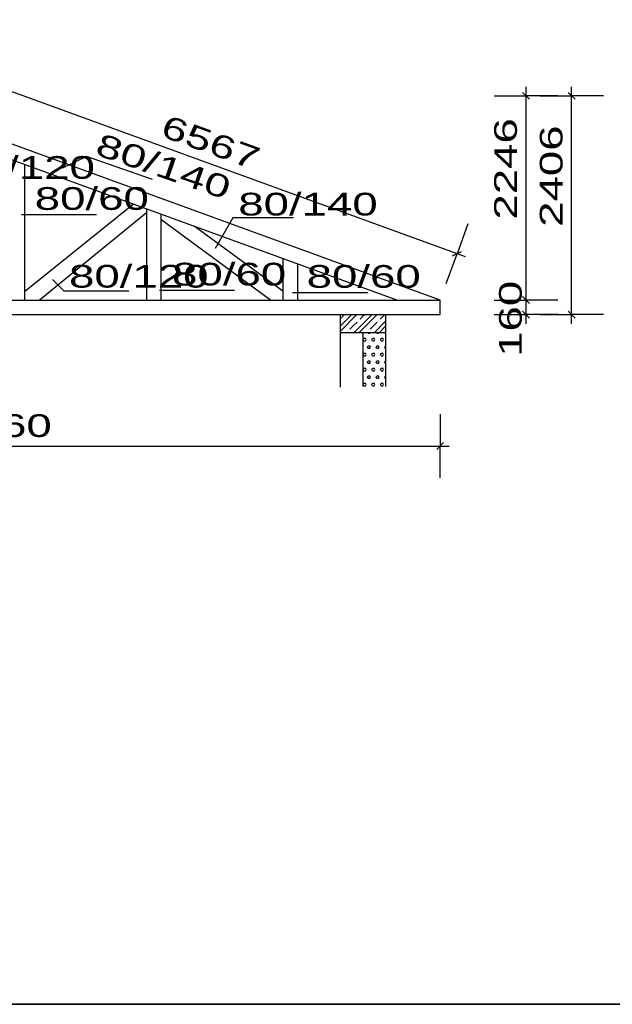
# Model space of a CAD drawing. Extents: x -196363 to 396902, y -489949 to -260582.
# Tile 271 of 311: x 255887 to 262403, y -334832 to -324002. Entities that reach past the tile are written whole.
import ezdxf

# ---------------------------------------------------------------- set-up
doc = ezdxf.new("R2010")
doc.units = 0
doc.header["$MEASUREMENT"] = 0
for name, color, linetype in [('koty', 1, 'Continuous'), ('legenda', 1, 'Continuous'), ('navrh', 2, 'Continuous'), ('noszdiv', 1, 'Continuous'), ('srafy', 8, 'Continuous'), ('vaznik', 7, 'Continuous')]:
    doc.layers.add(name, color=color, linetype=linetype)
doc.styles.add('SPIRITTXTSTYLE1', font='ROMAN')
doc.dimstyles.new('SPIRITSTYLE771', dxfattribs={"dimtxt": 250, "dimasz": 12.7, "dimexe": 350, "dimexo": 593.619934, "dimgap": 100, "dimtad": 1, "dimdec": 3, "dimzin": 0, "dimdsep": 46, "dimlunit": 7, "dimtxsty": 'SPIRITTXTSTYLE1', "dimblk1": '_TICKMARKS771', "dimblk2": '_TICKMARKS771', "dimsah": 1, "dimcen": 0.09, "dimdle": 100, "dimclrd": 1, "dimclre": 1, "dimclrt": 1, "dimadec": 0, "dimazin": 0, "dimtfac": 1, "dimtdec": 4, "dimtofl": 0, "dimtmove": 1, "dimatfit": 0, "dimfxl": 0, "dimtolj": 1, "dimtzin": 0, "dimarcsym": 0})
doc.dimstyles.new('SPIRITSTYLE772', dxfattribs={"dimtxt": 250, "dimasz": 12.7, "dimexe": 350, "dimexo": 1095.220337, "dimgap": 100, "dimtad": 1, "dimdec": 3, "dimzin": 0, "dimdsep": 46, "dimlunit": 7, "dimtxsty": 'SPIRITTXTSTYLE1', "dimblk1": '_TICKMARKS772', "dimblk2": '_TICKMARKS772', "dimsah": 1, "dimcen": 0.09, "dimdle": 100, "dimclrd": 1, "dimclre": 1, "dimclrt": 1, "dimadec": 0, "dimazin": 0, "dimtfac": 1, "dimtdec": 4, "dimtofl": 0, "dimtmove": 1, "dimatfit": 0, "dimfxl": 0, "dimtolj": 1, "dimtzin": 0, "dimarcsym": 0})
doc.dimstyles.new('SPIRITSTYLE773', dxfattribs={"dimtxt": 250, "dimasz": 12.7, "dimexe": 350, "dimexo": 1096.187744, "dimgap": 100, "dimtad": 1, "dimdec": 3, "dimzin": 0, "dimdsep": 46, "dimlunit": 7, "dimtxsty": 'SPIRITTXTSTYLE1', "dimblk1": '_TICKMARKS773', "dimblk2": '_TICKMARKS773', "dimsah": 1, "dimcen": 0.09, "dimdle": 100, "dimclrd": 1, "dimclre": 1, "dimclrt": 1, "dimadec": 0, "dimazin": 0, "dimtfac": 1, "dimtdec": 4, "dimtofl": 0, "dimtmove": 1, "dimatfit": 0, "dimfxl": 0, "dimtolj": 1, "dimtzin": 0, "dimarcsym": 0})
doc.dimstyles.new('SPIRITSTYLE778', dxfattribs={"dimtxt": 250, "dimasz": 12.7, "dimexe": 350, "dimexo": 192.262802, "dimgap": 100, "dimtad": 1, "dimdec": 3, "dimzin": 0, "dimdsep": 46, "dimlunit": 7, "dimtxsty": 'SPIRITTXTSTYLE1', "dimblk1": '_TICKMARKS778', "dimblk2": '_TICKMARKS778', "dimsah": 1, "dimcen": 0.09, "dimdle": 100, "dimclrd": 1, "dimclre": 1, "dimclrt": 1, "dimadec": 0, "dimazin": 0, "dimtfac": 1, "dimtdec": 4, "dimtofl": 0, "dimtmove": 1, "dimatfit": 0, "dimfxl": 0, "dimtolj": 1, "dimtzin": 0, "dimarcsym": 0})
pattern_1 = [(45, (528563.06, -193572.1), (-111.125, 111.125), []), (45, (528618.62, -193572.1), (-111.125, 111.125), []), (45, (528702, -193572.1), (-111.125, 111.125), [55.5625, -23.014742, 0, -23.014742, 55.5625])]

# ---------------------------------------------------------------- blocks, each defined once
blk = doc.blocks.new('_TICKMARKS771')
at = {"color": 1, "linetype": 'Continuous'}
blk.add_line((-3, -3), (3, 3), dxfattribs=at)
blk = doc.blocks.new('*D1840')
at = {"color": 1, "linetype": 'Continuous', "ltscale": 600}
for p, q in [((261454.359375, -327345.34375, 1723.800049), (261454.359375, -326985.375, 1723.800049)), ((261104.359375, -327085.375, 1723.800049), (261454.359375, -327085.375, 1723.800049)), ((261804.34375, -327085.375, 1723.800049), (261454.359375, -327085.375, 1723.800049)), ((261104.359375, -327245.375, 1723.800049), (261454.359375, -327245.375, 1723.800049)), ((261804.34375, -327245.375, 1723.800049), (261454.359375, -327245.375, 1723.800049))]:
    blk.add_line(p, q, dxfattribs=at)
at = {"color": 1, "linetype": 'Continuous', "ltscale": 600, "xscale": 12.69999980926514, "yscale": 12.69999980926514, "zscale": 12.69999980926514}
for p, rotation in [((261454.359375, -327085.375, 1723.800049), 90.00000250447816), ((261454.359375, -327245.375, 1723.800049), 270.0000006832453)]:
    blk.add_blockref('_TICKMARKS771', p, dxfattribs=dict(at, rotation=rotation))
at = {"color": 1, "linetype": 'Continuous', "ltscale": 300, "style": 'SPIRITTXTSTYLE1', "width": 1.5}
blk.add_text('160', height=250, rotation=90.0000025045, dxfattribs=at).set_placement((261407.703125, -327710.40625, 1723.800049))
blk = doc.blocks.new('*D1841')
at = {"color": 1, "linetype": 'Continuous', "ltscale": 600}
for p, q in [((261454.359375, -327185.375, 1723.800049), (261454.359375, -324739.46875, 1723.800049)), ((261104.359375, -324839.46875, 1723.800049), (261454.359375, -324839.46875, 1723.800049)), ((261804.34375, -324839.46875, 1723.800049), (261454.359375, -324839.46875, 1723.800049)), ((261104.359375, -327085.375, 1723.800049), (261454.359375, -327085.375, 1723.800049)), ((261804.34375, -327085.375, 1723.800049), (261454.359375, -327085.375, 1723.800049))]:
    blk.add_line(p, q, dxfattribs=at)
at = {"color": 1, "linetype": 'Continuous', "ltscale": 600, "xscale": 12.69999980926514, "yscale": 12.69999980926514, "zscale": 12.69999980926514}
for p, rotation in [((261454.359375, -324839.46875, 1723.800049), 90.00000250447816), ((261454.359375, -327085.375, 1723.800049), 270.0000006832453)]:
    blk.add_blockref('_TICKMARKS771', p, dxfattribs=dict(at, rotation=rotation))
at = {"color": 1, "linetype": 'Continuous', "ltscale": 300, "style": 'SPIRITTXTSTYLE1', "width": 1.5}
blk.add_text('2246', height=250, rotation=90.0000025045, dxfattribs=at).set_placement((261354.34375, -326200.53125, 1723.800049))
blk = doc.blocks.new('_TICKMARKS772')
at = {"color": 1, "linetype": 'Continuous'}
blk.add_line((-3, -3), (3, 3), dxfattribs=at)
blk = doc.blocks.new('*D1842')
at = {"color": 1, "linetype": 'Continuous', "ltscale": 600}
for p, q in [((261955.953125, -327345.34375, 1723.800049), (261955.953125, -324739.46875, 1723.800049)), ((261605.96875, -324839.46875, 1723.800049), (261955.953125, -324839.46875, 1723.800049)), ((262305.9375, -324839.46875, 1723.800049), (261955.953125, -324839.46875, 1723.800049)), ((261605.96875, -327245.375, 1723.800049), (261955.953125, -327245.375, 1723.800049)), ((262305.9375, -327245.375, 1723.800049), (261955.953125, -327245.375, 1723.800049))]:
    blk.add_line(p, q, dxfattribs=at)
at = {"color": 1, "linetype": 'Continuous', "ltscale": 600, "xscale": 12.69999980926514, "yscale": 12.69999980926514, "zscale": 12.69999980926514}
for p, rotation in [((261955.953125, -324839.46875, 1723.800049), 90.00000250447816), ((261955.953125, -327245.375, 1723.800049), 270.0000006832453)]:
    blk.add_blockref('_TICKMARKS772', p, dxfattribs=dict(at, rotation=rotation))
at = {"color": 1, "linetype": 'Continuous', "ltscale": 300, "style": 'SPIRITTXTSTYLE1', "width": 1.5}
blk.add_text('2406', height=250, rotation=90.0000025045, dxfattribs=at).set_placement((261855.9375, -326280.5, 1723.800049))
blk = doc.blocks.new('_TICKMARKS773')
at = {"color": 1, "linetype": 'Continuous'}
blk.add_line((-3, -3), (3, 3), dxfattribs=at)
blk = doc.blocks.new('*D1843')
at = {"color": 1, "linetype": 'Continuous', "ltscale": 600}
for p, q in [((249750.78125, -328341.5625, 1723.800049), (249750.78125, -328691.5625, 1723.800049)), ((260510.734375, -328341.5625, 1723.800049), (260510.734375, -328691.5625, 1723.800049)), ((249650.796875, -328691.5625, 1723.800049), (260610.71875, -328691.5625, 1723.800049)), ((249750.78125, -329041.5625, 1723.800049), (249750.78125, -328691.5625, 1723.800049)), ((260510.734375, -329041.5625, 1723.800049), (260510.734375, -328691.5625, 1723.800049))]:
    blk.add_line(p, q, dxfattribs=at)
at = {"color": 1, "linetype": 'Continuous', "ltscale": 600, "xscale": 12.69999980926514, "yscale": 12.69999980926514, "zscale": 12.69999980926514, "rotation": 180.0000050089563}
blk.add_blockref('_TICKMARKS773', (249750.78125, -328691.5625, 1723.800049), dxfattribs=at)
at = {"color": 1, "linetype": 'Continuous', "ltscale": 600, "xscale": 12.69999980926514, "yscale": 12.69999980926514, "zscale": 12.69999980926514}
blk.add_blockref('_TICKMARKS773', (260510.734375, -328691.5625, 1723.800049), dxfattribs=at)
at = {"color": 1, "linetype": 'Continuous', "ltscale": 300, "style": 'SPIRITTXTSTYLE1', "width": 1.5}
blk.add_text('10760', height=250, dxfattribs=at).set_placement((254845.015625, -328591.53125, 1723.800049))
blk = doc.blocks.new('_TICKMARKS778')
at = {"color": 1, "linetype": 'Continuous'}
blk.add_line((-3, -3), (3, 3), dxfattribs=at)
blk = doc.blocks.new('*D1849')
at = {"color": 1, "linetype": 'Continuous', "ltscale": 600}
for p, q in [((254644.84375, -324001.78125, 1723.800049), (254525.1875, -324330.6875, 1723.800049)), ((254405.53125, -324659.59375, 1723.800049), (254525.1875, -324330.6875, 1723.800049)), ((260790.109375, -326609.96875, 1723.800049), (254431.203125, -324296.5, 1723.800049)), ((260815.78125, -326246.875, 1723.800049), (260696.125, -326575.78125, 1723.800049)), ((260576.46875, -326904.6875, 1723.800049), (260696.125, -326575.78125, 1723.800049))]:
    blk.add_line(p, q, dxfattribs=at)
at = {"color": 1, "linetype": 'Continuous', "ltscale": 600, "xscale": 12.69999980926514, "yscale": 12.69999980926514, "zscale": 12.69999980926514}
for p, rotation in [((254525.1875, -324330.6875, 1723.800049), 160.0077134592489), ((260696.125, -326575.78125, 1723.800049), 340.0077184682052)]:
    blk.add_blockref('_TICKMARKS778', p, dxfattribs=dict(at, rotation=rotation))
at = {"color": 1, "linetype": 'Continuous', "ltscale": 300, "style": 'SPIRITTXTSTYLE1', "width": 1.5}
blk.add_text('6567', height=250, rotation=340.0077184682, dxfattribs=at).set_placement((257421.109375, -325277.84375, 1723.800049))

msp = doc.modelspace()

# ---------------------------------------------------------------- hatches: boundary and pattern name
at = {"layer": 'srafy', "linetype": 'Continuous', "ltscale": 300}
h = msp.add_hatch(dxfattribs=at)
h.set_pattern_fill('ZelezBet', color=8, scale=5.55625, style=0, pattern_type=2)
h.set_pattern_definition(pattern_1)
h.paths.add_polyline_path([(259410.76562, -327245.375), (259910.76562, -327245.375)], flags=0)
h = msp.add_hatch(dxfattribs=at)
h.set_pattern_fill('ZelezBet', color=8, scale=5.55625, style=0, pattern_type=2)
h.set_pattern_definition(pattern_1)
h.paths.add_polyline_path([(259910.76562, -327445.375), (259910.76562, -327247.4375), (259410.76562, -327245.375), (259410.76562, -327445.375)], flags=0)
h = msp.add_hatch(dxfattribs=at)
h.set_pattern_fill('PorBet', color=8, scale=15.875, style=0, pattern_type=2)
h.set_pattern_definition([(0, (528563.06, -193572.09), (47.625, 82.488914), [15.875, -79.375]), (0, (528563.06, -193544.59), (47.625, 82.488914), [15.875, -79.375]), (60.000002, (528578.94, -193572.09), (-47.625, 82.488914), [15.875, -79.375]), (120.000003, (528563.06, -193572.09), (-95.25, -3e-06), [15.875, -79.375]), (60.000002, (528555.125, -193558.34), (-47.625, 82.488914), [15.875, -79.375]), (120.000003, (528586.875, -193558.34), (-95.25, -3e-06), [15.875, -79.375])])
h.paths.add_polyline_path([(259660.75, -328035.34375), (259910.76562, -328035.34375), (259910.76562, -327447.4375), (259660.75, -327447.4375)], flags=0)

# ---------------------------------------------------------------- linework, layer by layer
at = {"layer": 'legenda', "color": 1, "linetype": 'Continuous', "ltscale": 300}
for p, q in [((256621.8125, -325507.8125, 1723.80005), (256356.92188, -325636.28125, 1723.80005)), ((257345.78125, -325758.875, 1723.80005), (256621.8125, -325507.8125, 1723.80005)), ((255907.14062, -326144.25, 1723.80005), (256733.28125, -326144.25, 1723.80005)), ((258230.48438, -326180.375, 1723.80005), (258034.9375, -326519.09375, 1723.80005)), ((258896.75, -326180.375, 1723.80005), (258230.48438, -326180.375, 1723.80005)), ((256375.15625, -326987.78125, 1723.80005), (256248.625, -326861.25, 1723.80005)), ((257088.03125, -326987.78125, 1723.80005), (256375.15625, -326987.78125, 1723.80005)), ((257422.78125, -326976.15625, 1723.80005), (258248.92188, -326976.15625, 1723.80005)), ((258888.45312, -327001.125, 1723.80005), (259714.60938, -327001.125, 1723.80005))]:
    msp.add_line(p, q, dxfattribs=at)
at = {"layer": 'legenda', "color": 1, "linetype": 'Continuous', "ltscale": 600}
for p, q in [((293841.375, -334831.71875, 6971.39941), (233841.375, -334831.71875, 6971.39941)), ((233841.375, -334831.71875, 6971.39941), (293841.375, -334831.71875, 6971.39941))]:
    msp.add_line(p, q, dxfattribs=at)
at = {"layer": 'navrh', "color": 7, "linetype": 'Continuous', "ltscale": 300}
msp.add_line((260510.73438, -327085.375, 900), (254340.09375, -324839.46875, 900), dxfattribs=at)
at = {"layer": 'navrh', "color": 2, "linetype": 'Continuous', "ltscale": 300}
for p, q in [((259410.76562, -327245.375, 900), (259410.76562, -328043.1875, 900)), ((259910.76562, -327445.375, 900), (259410.76562, -327445.375, 900))]:
    msp.add_line(p, q, dxfattribs=at)
at = {"layer": 'noszdiv', "color": 2, "linetype": 'Continuous', "ltscale": 300}
for p, q in [((259910.76562, -327245.375, 2623.80005), (259910.76562, -328035.34375, 2623.80005)), ((259910.76562, -327247.4375, 2623.80005), (259910.76562, -327447.4375, 2623.80005)), ((259660.75, -327445.375, 2623.80005), (259660.75, -328035.34375, 2623.80005))]:
    msp.add_line(p, q, dxfattribs=at)
at = {"layer": 'vaznik', "color": 7, "linetype": 'Continuous', "ltscale": 300}
for p, q in [((254340.09375, -325009.71875, 900), (260042.92188, -327085.375, 900)), ((255940.04688, -325592.0625, 900), (255940.07812, -327085.375, 900)), ((255940.07812, -326993.0625, 900), (257138.23438, -326028.15625, 900)), ((257280.07812, -326079.78125, 900), (257280.07812, -327085.375, 900)), ((256100.48438, -327085.375, 900), (257280.07812, -326121.15625, 900)), ((257440.0625, -326138, 900), (257440.0625, -327085.375, 900)), ((258644.85938, -327085.375, 900), (257440.0625, -326200.875, 900)), ((258780.03125, -326986.125, 900), (257806.45312, -326271.375, 900)), ((258780.0625, -326625.71875, 900), (258780.0625, -327085.375, 900)), ((258940.04688, -326683.96875, 900), (258940.04688, -327085.375, 900)), ((249750.78125, -327085.375, 900), (260510.73438, -327085.375, 900)), ((260510.73438, -327245.375, 900), (260510.73438, -327085.375, 900)), ((249480.8125, -327245.375, 900), (260510.73438, -327245.375, 900))]:
    msp.add_line(p, q, dxfattribs=at)

# ---------------------------------------------------------------- texts
at = {"layer": 'legenda', "color": 1, "linetype": 'Continuous', "ltscale": 300, "style": 'SPIRITTXTSTYLE1', "width": 1.5}
msp.add_text('80/140', height=250, rotation=-19.126080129, dxfattribs=at).set_placement((256702.39062, -325480.625, 1723.80005))
for s, p in [('80/120', (255180.3125, -325752.53125, 1723.80005)), ('80/60', (256052.17188, -326093.625, 1723.80005)), ('80/140', (258289.96875, -326155.59375, 1723.80005)), ('80/120', (256429.375, -326948.75, 1723.80005)), ('80/60', (257562.5, -326925.53125, 1723.80005)), ('80/60', (259042.15625, -326950.5, 1723.80005))]:
    msp.add_text(s, height=250, dxfattribs=at).set_placement(p)

# ---------------------------------------------------------------- dimensions: what is measured, and where the dimension line sits
at = {"layer": 'koty', "color": 1, "linetype": 'Continuous', "ltscale": 600}
dim = msp.add_aligned_dim(p1=(260510.73438, -327085.375, 1723.80005), p2=(254340.09375, -324839.46875, 1723.80005), distance=-542.26881, dimstyle='SPIRITSTYLE778', dxfattribs=at)
dim.commit()
dim.dimension.update_dxf_attribs({"geometry": '*D1849', "text_midpoint": (257610.67188, -325453.21875, 1723.80005)})
for base, p1, dimstyle, picture, middle in [((261454.35938, -327085.375, 1723.80005), (260510.73438, -327085.375, 1723.80005), 'SPIRITSTYLE771', '*D1841', (261454.35938, -325962.40625, 1723.80005)), ((261955.95312, -327245.375, 1723.80005), (260510.73438, -327245.375, 1723.80005), 'SPIRITSTYLE772', '*D1842', (261955.95312, -326042.40625, 1723.80005))]:
    dim = msp.add_linear_dim(base=base, p1=p1, p2=(254340.09375, -324839.46875, 1723.80005), angle=90.000002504, dimstyle=dimstyle, dxfattribs=at)
    dim.commit()
    dim.dimension.update_dxf_attribs({"geometry": picture, "text_midpoint": middle})
dim = msp.add_linear_dim(base=(261454.35938, -327245.375, 1723.80005), p1=(260510.73438, -327245.375, 1723.80005), p2=(260510.73438, -327085.375, 1723.80005), angle=90.000002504, dimstyle='SPIRITSTYLE771', dxfattribs=at)
dim.commit()
dim.dimension.update_dxf_attribs({"geometry": '*D1840', "text_midpoint": (261110.0625, -327710.40625), "dimtype": 160})
dim = msp.add_linear_dim(base=(249750.78125, -328691.5625, 1723.80005), p1=(249750.78125, -327245.375, 1723.80005), p2=(260510.73438, -327245.375, 1723.80005), dimstyle='SPIRITSTYLE773', dxfattribs=at)
dim.commit()
dim.dimension.update_dxf_attribs({"geometry": '*D1843', "text_midpoint": (255130.75, -328691.5625, 1723.80005)})

doc.saveas('drawing.dxf')
